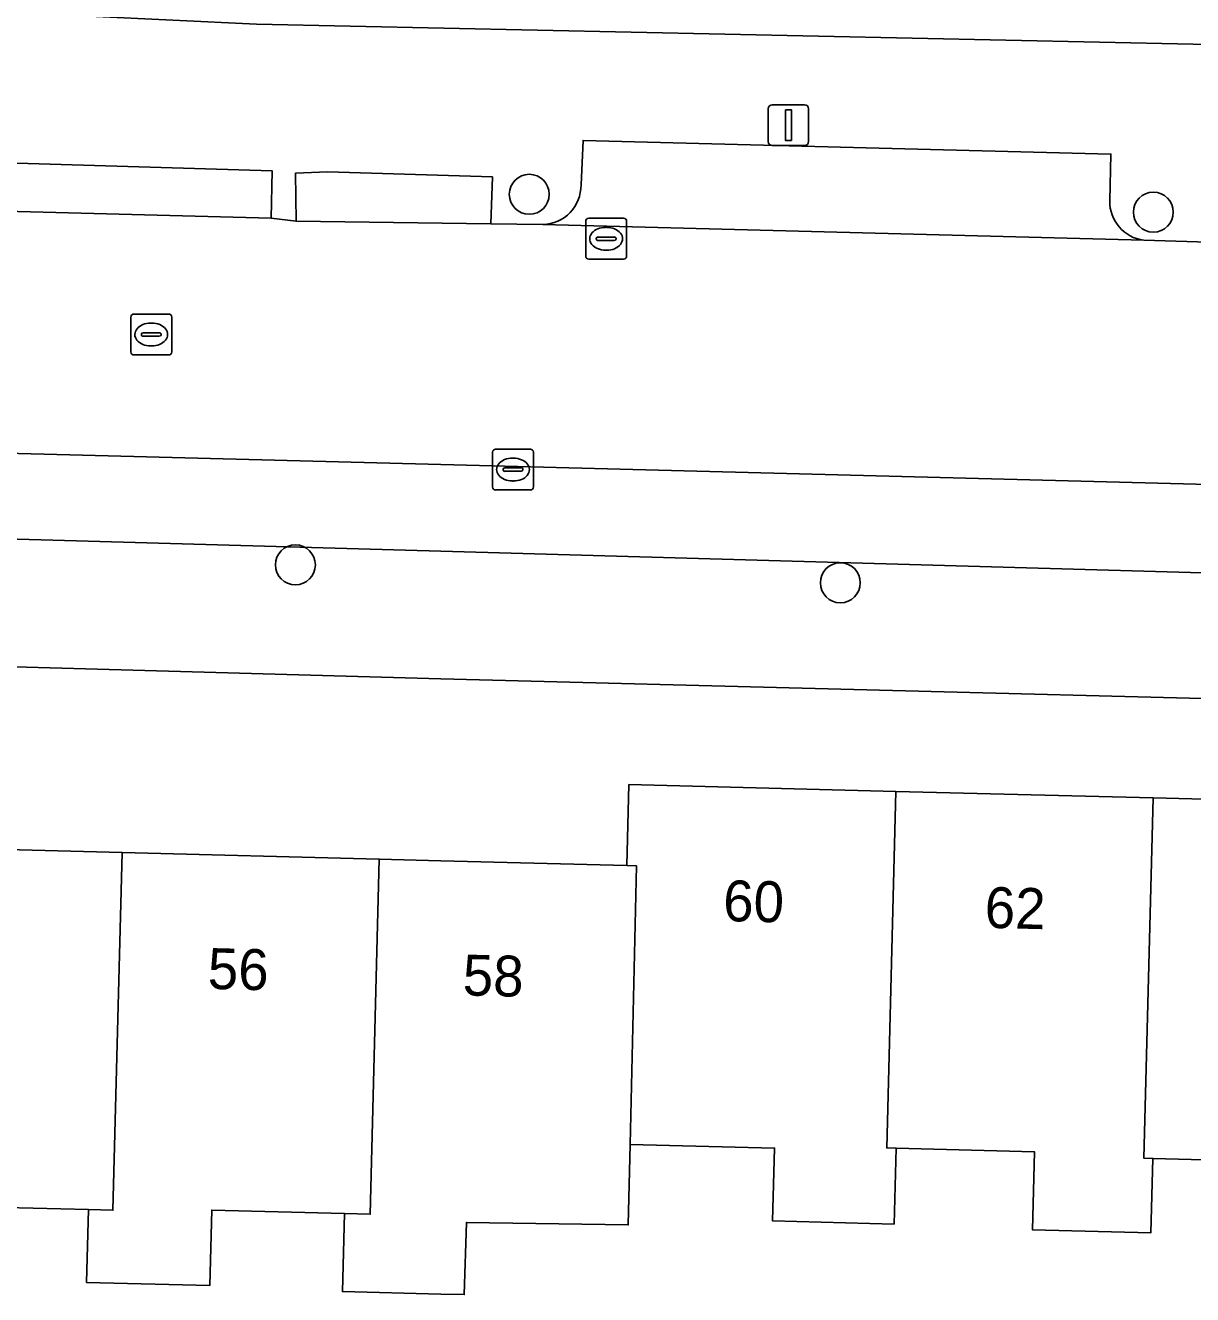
# Model space of a CAD drawing. Extents: x 162082 to 163401, y 388089 to 388636.
# Drawn here: x 162489.83 to 162518.4, y 388298.38 to 388329.44 of the extents above; entities that cross this region are included whole.
import ezdxf

# ---------------------------------------------------------------- set-up
doc = ezdxf.new("R2010")
doc.units = 0
for name, color, linetype in [('IMGEO_Boom', 7, 'Continuous'), ('IMGEO_Erf', 7, 'Continuous'), ('IMGEO_Kolk', 7, 'Continuous'), ('IMGEO_Lichtmast', 7, 'Continuous'), ('IMGEO_Pand', 7, 'Continuous'), ('IMGEO_Pand_nummerreeks', 7, 'Continuous'), ('IMGEO_Parkeervlak_open', 7, 'Continuous'), ('IMGEO_Rijbaan_lokaal_open', 7, 'Continuous'), ('IMGEO_Rioolput', 7, 'Continuous'), ('IMGEO_Voetpad_open', 7, 'Continuous')]:
    doc.layers.add(name, color=color, linetype=linetype)

msp = doc.modelspace()

# ---------------------------------------------------------------- linework, layer by layer
at = {"layer": 'IMGEO_Boom'}
for centre in [(162502.164, 388325.307), (162517.442, 388324.87), (162496.439, 388316.238), (162509.78, 388315.799)]:
    msp.add_circle(centre, 0.489, dxfattribs=at)
at = {"layer": 'IMGEO_Erf'}
for points in [[(162495.484, 388329.475), (162525.301, 388328.836), (162526.307, 388370.528)], [(162520.866, 388301.62), (162517.432, 388301.709), (162517.385, 388299.89), (162514.484, 388299.964), (162514.533, 388301.874), (162511.145, 388301.961), (162511.097, 388300.103), (162508.123, 388300.179), (162508.169, 388301.965), (162504.637, 388302.055), (162504.587, 388300.081), (162500.625, 388300.146), (162500.572, 388298.377), (162500, 388298.392), (162497.592, 388298.453), (162497.641, 388300.361), (162494.39, 388300.445), (162494.343, 388298.599), (162491.325, 388298.677), (162491.37, 388300.457), (162487.982, 388300.544)]]:
    msp.add_lwpolyline(points, dxfattribs=at)
msp.add_lwpolyline([(162504.605, 388310.862), (162511.137, 388310.694), (162517.435, 388310.533), (162523.733, 388310.371), (162530.241, 388310.204), (162530.329, 388312.664), (162500, 388313.447), (162472.747, 388314.214), (162470.724, 388314.271), (162470.635, 388314.273), (162470.557, 388309.753), (162472.644, 388309.699), (162473.097, 388309.687), (162479.598, 388309.521), (162485.896, 388309.359), (162492.194, 388309.197), (162498.491, 388309.036), (162500, 388308.997), (162504.554, 388308.88)], close=True, dxfattribs=at)
at = {"layer": 'IMGEO_Kolk'}
for p, q in [((162503.621, 388324.719), (162504.473, 388324.719)), ((162503.546, 388323.793), (162503.546, 388324.645)), ((162504.034, 388324.499), (162504.059, 388324.499)), ((162504.547, 388324.645), (162504.547, 388323.793)), ((162503.805, 388324.213), (162503.805, 388324.225)), ((162504.243, 388324.176), (162503.845, 388324.176)), ((162503.848, 388324.262), (162504.246, 388324.262)), ((162504.289, 388324.225), (162504.289, 388324.213)), ((162504.057, 388323.939), (162504.032, 388323.939)), ((162504.473, 388323.719), (162503.621, 388323.719)), ((162501.266, 388318.144), (162501.266, 388318.996)), ((162501.341, 388319.07), (162502.193, 388319.07)), ((162501.754, 388318.85), (162501.779, 388318.85)), ((162502.267, 388318.996), (162502.267, 388318.144)), ((162501.525, 388318.564), (162501.525, 388318.576)), ((162501.963, 388318.527), (162501.565, 388318.527)), ((162501.568, 388318.613), (162501.966, 388318.613)), ((162502.009, 388318.576), (162502.009, 388318.564)), ((162501.777, 388318.29), (162501.752, 388318.29)), ((162502.193, 388318.07), (162501.341, 388318.07))]:
    msp.add_line(p, q, dxfattribs=at)
for points in [[(162503.621, 388324.719), (162504.473, 388324.719)], [(162503.546, 388323.793), (162503.546, 388324.645)], [(162504.547, 388324.645), (162504.547, 388323.793)], [(162504.473, 388323.719), (162503.621, 388323.719)], [(162501.266, 388318.144), (162501.266, 388318.996)], [(162501.341, 388319.07), (162502.193, 388319.07)], [(162502.267, 388318.996), (162502.267, 388318.144)], [(162502.193, 388318.07), (162501.341, 388318.07)]]:
    msp.add_lwpolyline(points, dxfattribs=at)
for centre, radius, start, end in [((162503.623, 388324.643), 0.0765, 91.552, 178.448), ((162503.623, 388324.643), 0.0765, 91.552, 178.448), ((162504.471, 388324.643), 0.0765, 1.552, 88.448), ((162504.471, 388324.643), 0.0765, 1.552, 88.448), ((162503.845, 388324.222), 0.0403, 85.8775, 175.7526), ((162503.842, 388324.212), 0.0366, 178.938, 274.7102), ((162504.246, 388324.219), 0.043, 264.8664, 352.4533), ((162504.25, 388324.224), 0.0386, 1.7309, 96.639), ((162503.623, 388323.795), 0.0765, 181.552, 268.448), ((162503.623, 388323.795), 0.0765, 181.552, 268.448), ((162504.471, 388323.795), 0.0765, 271.552, 358.448), ((162504.471, 388323.795), 0.0765, 271.552, 358.448), ((162501.343, 388318.994), 0.0765, 91.552, 178.448), ((162501.343, 388318.994), 0.0765, 91.552, 178.448), ((162502.191, 388318.994), 0.0765, 1.552, 88.448), ((162502.191, 388318.994), 0.0765, 1.552, 88.448), ((162501.565, 388318.573), 0.0403, 85.8775, 175.7526), ((162501.562, 388318.563), 0.0366, 178.938, 274.7102), ((162501.966, 388318.57), 0.043, 264.8664, 352.4533), ((162501.97, 388318.575), 0.0386, 1.7309, 96.639), ((162501.343, 388318.146), 0.0765, 181.552, 268.448), ((162501.343, 388318.146), 0.0765, 181.552, 268.448), ((162502.191, 388318.146), 0.0765, 271.552, 358.448), ((162502.191, 388318.146), 0.0765, 271.552, 358.448)]:
    msp.add_arc(centre, radius, start, end, dxfattribs=at)
for centre, major_axis, ratio, start_param, end_param in [((162504.033, 388324.219), (-0.387, 0.002), 0.722429, 4.712389, 7.853982), ((162504.058, 388324.219), (-0.39, 0.002), 0.717154, 1.570796, 4.712389), ((162501.753, 388318.57), (-0.387, 0.002), 0.722429, 4.712389, 7.853982), ((162501.778, 388318.57), (-0.39, 0.002), 0.717154, 1.570796, 4.712389)]:
    msp.add_ellipse(centre, major_axis=major_axis, ratio=ratio, start_param=start_param, end_param=end_param, dxfattribs=at)
at = {"layer": 'IMGEO_Lichtmast'}
for p, q in [((162508.114, 388327.5), (162508.904, 388327.5)), ((162508.904, 388327.5), (162508.114, 388327.5)), ((162508.014, 388326.6), (162508.014, 388327.4)), ((162508.014, 388327.4), (162508.014, 388326.6)), ((162509.004, 388327.4), (162509.004, 388326.6)), ((162509.004, 388326.6), (162509.004, 388327.4)), ((162508.904, 388326.5), (162508.114, 388326.5)), ((162508.114, 388326.5), (162508.904, 388326.5))]:
    msp.add_line(p, q, dxfattribs=at)
msp.add_lwpolyline([(162508.434, 388327.375), (162508.584, 388327.375), (162508.584, 388326.625), (162508.434, 388326.625), (162508.434, 388327.375)], dxfattribs=at)
for centre, start, end in [((162508.114, 388327.4), 90, 180), ((162508.114, 388327.4), 90, 180), ((162508.904, 388327.4), 0, 90), ((162508.904, 388327.4), 360, 90), ((162508.114, 388326.6), 180, 270), ((162508.114, 388326.6), 180, 270), ((162508.904, 388326.6), 270, 0), ((162508.904, 388326.6), 270, 0)]:
    msp.add_arc(centre, 0.1, start, end, dxfattribs=at)
at = {"layer": 'IMGEO_Pand'}
for points in [[(162504.637, 388302.055), (162508.169, 388301.965), (162508.123, 388300.179), (162511.097, 388300.103), (162511.145, 388301.961), (162510.916, 388301.967), (162511.137, 388310.694), (162504.605, 388310.862), (162504.554, 388308.88), (162504.789, 388308.874)], [(162511.137, 388310.694), (162510.916, 388301.967), (162511.145, 388301.961), (162514.533, 388301.874), (162514.484, 388299.964), (162517.385, 388299.89), (162517.432, 388301.709), (162517.212, 388301.715), (162517.435, 388310.533)], [(162517.435, 388310.533), (162517.212, 388301.715), (162517.432, 388301.709), (162520.866, 388301.62), (162520.82, 388299.808), (162523.798, 388299.732), (162523.844, 388301.542), (162523.51, 388301.551), (162523.733, 388310.371)], [(162485.09, 388300.731), (162485.039, 388298.743), (162487.934, 388298.669), (162487.982, 388300.544), (162491.37, 388300.457), (162491.972, 388300.442), (162492.194, 388309.197), (162485.896, 388309.359), (162485.677, 388300.716)], [(162491.37, 388300.457), (162491.325, 388298.677), (162494.343, 388298.599), (162494.39, 388300.445), (162497.641, 388300.361), (162498.272, 388300.345), (162498.491, 388309.036), (162492.194, 388309.197), (162491.972, 388300.442)], [(162504.637, 388302.055), (162504.789, 388308.874), (162504.554, 388308.88), (162500, 388308.997), (162498.491, 388309.036), (162498.272, 388300.345), (162497.641, 388300.361), (162497.592, 388298.453), (162500, 388298.392), (162500.572, 388298.377), (162500.625, 388300.146), (162504.587, 388300.081)]]:
    msp.add_lwpolyline(points, close=True, dxfattribs=at)
at = {"layer": 'IMGEO_Parkeervlak_open'}
for points in [[(162516.376, 388325.151), (162516.406, 388326.291), (162503.483, 388326.626), (162503.431, 388325.541)], [(162502.495, 388324.565), (162517.21, 388324.183)], [(162524.448, 388318.058), (162472.729, 388319.405)], [(162475.81, 388317.26), (162500, 388316.573), (162521.51, 388315.962)]]:
    msp.add_lwpolyline(points, dxfattribs=at)
for centre, radius, start, end in [((162502.468, 388325.528), 0.963, 271.6075, 0.7894), ((162517.334, 388325.133), 0.959, 178.9502, 262.5442)]:
    msp.add_arc(centre, radius, start, end, dxfattribs=at)
at = {"layer": 'IMGEO_Rijbaan_lokaal_open'}
msp.add_lwpolyline([(162525.177, 388324.075), (162524.842, 388324.059), (162524.506, 388324.063), (162522.717, 388324.014), (162517.21, 388324.183), (162502.495, 388324.565), (162501.225, 388324.583), (162496.456, 388324.649), (162495.849, 388324.725), (162488.708, 388324.913), (162484.673, 388325.028), (162474.429, 388325.411), (162473.121, 388325.423), (162439.995, 388326.254), (162437.864, 388326.35), (162430.947, 388326.484), (162430.617, 388326.496), (162403.801, 388327.484), (162403.68, 388321.181), (162408.612, 388321.073), (162468.742, 388319.487), (162472.729, 388319.405), (162524.448, 388318.058), (162527.208, 388317.995)], dxfattribs=at)
at = {"layer": 'IMGEO_Rioolput'}
for p, q in [((162492.409, 388321.45), (162492.409, 388322.302)), ((162492.484, 388322.376), (162493.336, 388322.376)), ((162493.41, 388322.302), (162493.41, 388321.45)), ((162492.711, 388321.919), (162493.109, 388321.919)), ((162492.897, 388322.156), (162492.922, 388322.156)), ((162492.668, 388321.87), (162492.668, 388321.882)), ((162493.106, 388321.833), (162492.708, 388321.833)), ((162492.92, 388321.596), (162492.895, 388321.596)), ((162493.152, 388321.882), (162493.152, 388321.87)), ((162493.336, 388321.376), (162492.484, 388321.376))]:
    msp.add_line(p, q, dxfattribs=at)
for points in [[(162492.409, 388321.45), (162492.409, 388322.302)], [(162492.484, 388322.376), (162493.336, 388322.376)], [(162493.41, 388322.302), (162493.41, 388321.45)], [(162493.336, 388321.376), (162492.484, 388321.376)]]:
    msp.add_lwpolyline(points, dxfattribs=at)
for centre, radius, start, end in [((162492.486, 388322.3), 0.0765, 91.552, 178.448), ((162492.486, 388322.3), 0.0765, 91.552, 178.448), ((162493.334, 388322.3), 0.0765, 1.552, 88.448), ((162493.334, 388322.3), 0.0765, 1.552, 88.448), ((162492.708, 388321.879), 0.0403, 85.8775, 175.7526), ((162493.113, 388321.881), 0.0386, 1.7309, 96.639), ((162492.705, 388321.869), 0.0366, 178.938, 274.7102), ((162493.109, 388321.876), 0.043, 264.8664, 352.4533), ((162492.486, 388321.452), 0.0765, 181.552, 268.448), ((162492.486, 388321.452), 0.0765, 181.552, 268.448), ((162493.334, 388321.452), 0.0765, 271.552, 358.448), ((162493.334, 388321.452), 0.0765, 271.552, 358.448)]:
    msp.add_arc(centre, radius, start, end, dxfattribs=at)
for centre, major_axis, ratio, start_param, end_param in [((162492.896, 388321.876), (-0.387, 0.002), 0.722429, 4.712389, 7.853982), ((162492.921, 388321.876), (-0.39, 0.002), 0.717154, 1.570796, 4.712389)]:
    msp.add_ellipse(centre, major_axis=major_axis, ratio=ratio, start_param=start_param, end_param=end_param, dxfattribs=at)
at = {"layer": 'IMGEO_Voetpad_open'}
for points in [[(162525.301, 388328.836), (162495.484, 388329.475), (162489.342, 388329.766), (162462.963, 388330.625), (162461.443, 388330.674), (162437.193, 388331.464), (162437.056, 388327.547), (162437.924, 388327.524), (162437.864, 388326.35), (162439.995, 388326.254)], [(162517.21, 388324.183), (162522.717, 388324.014), (162524.506, 388324.063), (162524.842, 388324.059), (162525.177, 388324.075), (162525.301, 388328.836)], [(162503.431, 388325.541), (162503.483, 388326.626), (162516.406, 388326.291), (162516.376, 388325.151)], [(162484.673, 388325.028), (162488.708, 388324.913), (162488.797, 388326.094), (162495.867, 388325.882), (162495.849, 388324.725), (162496.456, 388324.649), (162496.439, 388325.824), (162497.228, 388325.861), (162501.262, 388325.732), (162501.225, 388324.583), (162502.495, 388324.565)], [(162472.729, 388319.405), (162472.747, 388314.214), (162500, 388313.447), (162530.329, 388312.664), (162527.208, 388317.995), (162524.448, 388318.058)], [(162521.51, 388315.962), (162500, 388316.573), (162475.81, 388317.26)]]:
    msp.add_lwpolyline(points, dxfattribs=at)
for points in [[(162488.708, 388324.913), (162495.849, 388324.725), (162495.867, 388325.882), (162488.797, 388326.094)], [(162501.225, 388324.583), (162501.262, 388325.732), (162497.228, 388325.861), (162496.439, 388325.824), (162496.456, 388324.649)]]:
    msp.add_lwpolyline(points, close=True, dxfattribs=at)
for centre, radius, start, end in [((162502.468, 388325.528), 0.963, 271.6075, 0.7894), ((162517.334, 388325.133), 0.959, 178.9502, 262.5442)]:
    msp.add_arc(centre, radius, start, end, dxfattribs=at)

# ---------------------------------------------------------------- texts
at = {"layer": 'IMGEO_Pand_nummerreeks'}
for s, rotation, p in [('60', 358.5297, (162506.902, 388307.522)), ('62', 358.5297, (162513.305, 388307.357)), ('56', 358.529, (162494.285, 388305.862)), ('58', 358.529, (162500.527, 388305.702))]:
    msp.add_text(s, height=1, rotation=rotation, dxfattribs=at).set_placement(p)

doc.saveas('drawing.dxf')
